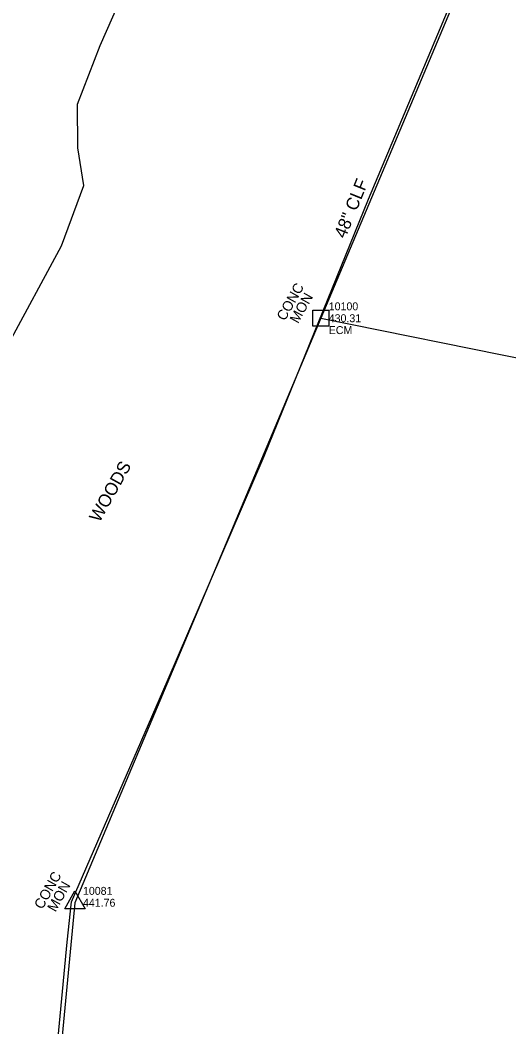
# Model space of a CAD drawing. Extents: x 2074109 to 2077820, y 741079 to 746031.
# Drawn here: x 2076175.2 to 2076329.3, y 744045 to 744362.7 of the extents above; entities that cross this region are included whole.
import ezdxf

# ---------------------------------------------------------------- set-up
doc = ezdxf.new("R2010")
doc.units = 0
for name, color, linetype in [('Exist Horizontal Alignment', 7, 'Continuous'), ('Exist Other Culture Fence Line', 7, 'Continuous'), ('Exist Other Culture Fence Line Text', 7, 'Continuous'), ('Exist Property Line', 7, 'Continuous'), ('Exist Property Monument CELL', 7, 'Continuous'), ('Exist Property Monument Cogo Comment', 7, 'Continuous'), ('Exist Property Monument Cogo Elevation', 7, 'Continuous'), ('Exist Property Monument Cogo Number', 7, 'Continuous'), ('Exist Right of Way Line', 7, 'Continuous'), ('Exist Right of Way Monument CELL', 7, 'Continuous'), ('Exist Right of Way Monument Cogo Elevation', 7, 'Continuous'), ('Exist Right of Way Monument Cogo Number', 7, 'Continuous'), ('Exist Right of Way Monument Text', 7, 'Continuous'), ('Exist Vegetation Woods Line', 7, 'Continuous'), ('Exist Vegetation Woods Line Text', 7, 'Continuous')]:
    doc.layers.add(name, color=color, linetype=linetype)

msp = doc.modelspace()

# ---------------------------------------------------------------- linework, layer by layer
at = {"layer": 'Exist Horizontal Alignment'}
for centre, radius, start, end in [((2065746.77, 748969.72), 11283.45, 330.581241, 339.398504), ((2080198.26, 742932.72), 4295.13, 157.65302, 161.20687)]:
    msp.add_arc(centre, radius, start, end, dxfattribs=at)
at = {"layer": 'Exist Other Culture Fence Line'}
msp.add_lwpolyline([(2076099.74, 743133.39), (2076108.49, 743228.73), (2076114.14, 743288.02), (2076122.13, 743367.47), (2076129.58, 743446.69), (2076133.48, 743486.09), (2076144.08, 743594.72), (2076153.23, 743687.73), (2076160.69, 743765.12), (2076167.44, 743833.03), (2076174.97, 743912.27), (2076182.21, 743989.53), (2076189.98, 744071.72), (2076191.42, 744084.49), (2076221.56, 744153.97), (2076252.09, 744225.13), (2076285, 744306.14), (2076323.53, 744397.86)], dxfattribs=at)
at = {"layer": 'Exist Property Line'}
msp.add_line((2076270.01, 744268.62), (2076970.76, 744127.41), dxfattribs=at)
at = {"layer": 'Exist Property Monument CELL'}
msp.add_line((2076270.01, 744268.62), (2076270.01, 744268.62), dxfattribs=at)
msp.add_lwpolyline([(2076267.52, 744266.12), (2076267.52, 744271.11), (2076272.51, 744271.11), (2076272.51, 744266.12), (2076267.52, 744266.12)], dxfattribs=at)
at = {"layer": 'Exist Right of Way Line'}
for p, q in [((2076399.34, 744575.95), (2076270.01, 744268.62)), ((2076270.01, 744268.62), (2076192.48, 744084.19)), ((2076270.01, 744268.62), (2076270.01, 744268.62)), ((2076192.48, 744084.19), (2076105.92, 743187.4)), ((2076192.48, 744084.19), (2076192.48, 744084.19))]:
    msp.add_line(p, q, dxfattribs=at)
at = {"layer": 'Exist Right of Way Monument CELL'}
msp.add_line((2076192.48, 744084.19), (2076192.48, 744084.19), dxfattribs=at)
msp.add_lwpolyline([(2076189.23, 744082.3), (2076192.48, 744087.94), (2076195.72, 744082.3)], close=True, dxfattribs=at)
at = {"layer": 'Exist Vegetation Woods Line'}
msp.add_lwpolyline([(2076107.28, 744074.73), (2076130.2, 744157.92), (2076143.01, 744194.51), (2076153.86, 744227.89), (2076188.27, 744291.43), (2076195.28, 744310.48), (2076193.39, 744322.38), (2076193.24, 744336.15), (2076200.38, 744354.66), (2076208.43, 744372.83), (2076216.01, 744398.24), (2076232.65, 744436.02), (2076241.14, 744455.42), (2076252.42, 744480.93), (2076260.13, 744507.93), (2076277.39, 744547.61)], dxfattribs=at)

# ---------------------------------------------------------------- texts
at = {"layer": 'Exist Other Culture Fence Line Text'}
msp.add_text('48" CLF', height=4, rotation=67.8944, dxfattribs=at).set_placement((2076277.73, 744293.55))
at = {"layer": 'Exist Property Monument Cogo Comment'}
msp.add_text('ECM', height=2.5, dxfattribs=at).set_placement((2076272.51, 744263.62))
at = {"layer": 'Exist Property Monument Cogo Elevation'}
msp.add_text('430.31', height=2.5, dxfattribs=at).set_placement((2076272.51, 744267.37))
at = {"layer": 'Exist Property Monument Cogo Number'}
msp.add_text('10100', height=2.5, dxfattribs=at).set_placement((2076272.51, 744271.12))
at = {"layer": 'Exist Right of Way Monument Cogo Elevation'}
msp.add_text('441.76', height=2.5, dxfattribs=at).set_placement((2076195, 744082.95))
at = {"layer": 'Exist Right of Way Monument Cogo Number'}
msp.add_text('10081', height=2.5, dxfattribs=at).set_placement((2076195, 744086.7))
at = {"layer": 'Exist Right of Way Monument Text'}
for s, p in [('CONC', (2076258.67, 744267.57)), ('MON', (2076262.8, 744266.75)), ('CONC', (2076182.19, 744081.89)), ('MON', (2076186.33, 744081.07))]:
    msp.add_text(s, height=3.2, rotation=60.742, dxfattribs=at).set_placement(p)
at = {"layer": 'Exist Vegetation Woods Line Text'}
msp.add_text('WOODS', height=4, rotation=60.742, dxfattribs=at).set_placement((2076200.2, 744203.94))

doc.saveas('drawing.dxf')
